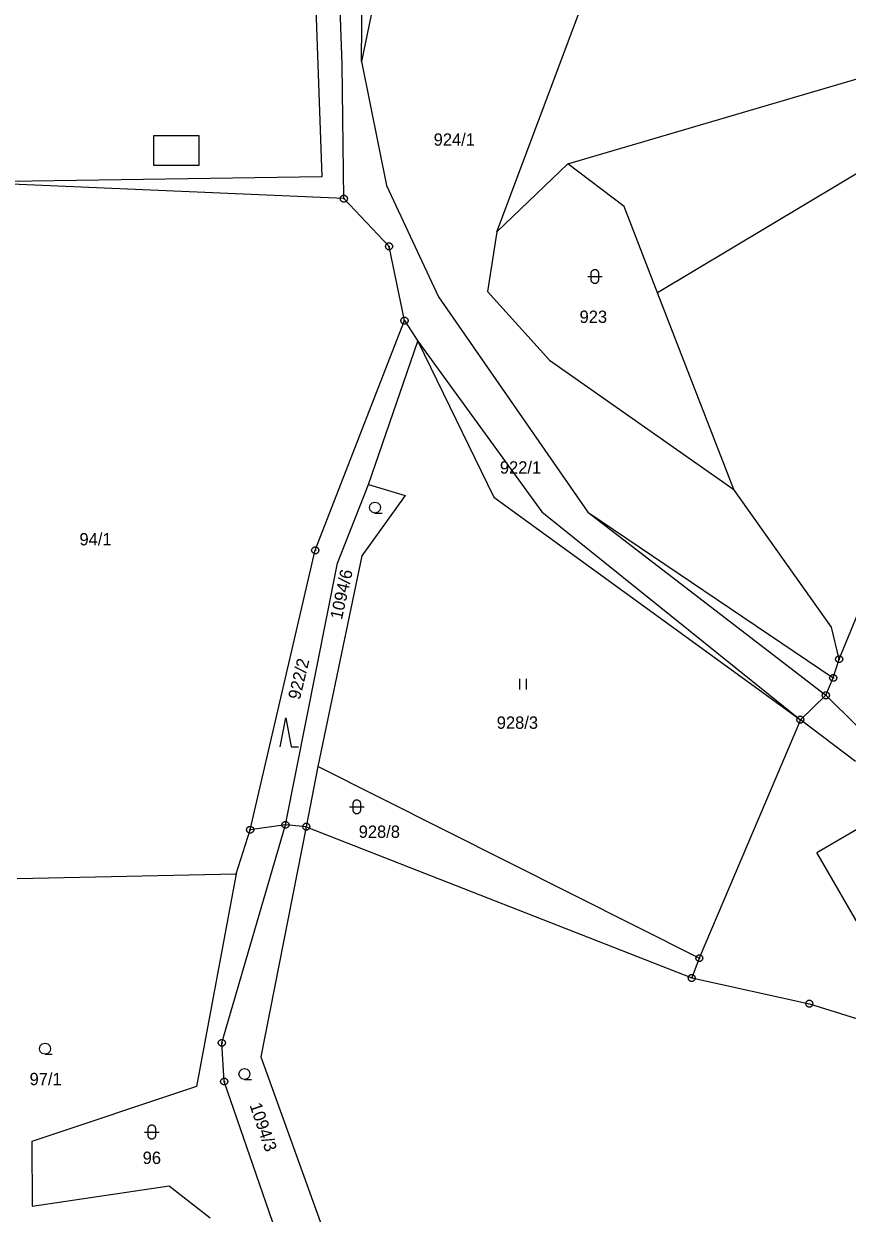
# Model space of a CAD drawing. Extents: x -694465 to -690527, y -983694 to -978978.
# Drawn here: x -691742 to -691628.5, y -981275.8 to -981111.8 of the extents above; entities that cross this region are included whole.
import ezdxf

# ---------------------------------------------------------------- set-up
doc = ezdxf.new("R2010")
doc.units = 0
for name, color, linetype in [('Vrstva 1', 7, 'Continuous'), ('Vrstva 18', 7, 'Continuous'), ('Vrstva 24', 7, 'Continuous'), ('Vrstva 25', 7, 'Continuous')]:
    doc.layers.add(name, color=color, linetype=linetype)

msp = doc.modelspace()

# ---------------------------------------------------------------- linework, layer by layer
at = {"layer": 'Vrstva 1'}
for points in [[(-691695.46, -981117.04), (-691695.21, -981086.15)], [(-691698.15, -981117.44), (-691699.21, -981087.79)], [(-691702.04, -981101.99), (-691700.93, -981132.93)], [(-691692.57, -981103.01), (-691695.46, -981117.04)], [(-691676.8, -981140.51), (-691665.33, -981109.91)], [(-691695.46, -981117.04), (-691692.04, -981134.14)], [(-691697.91, -981135.93), (-691698.15, -981117.44)], [(-691667.02, -981131.12), (-691626.221, -981119.139), (-691613.177, -981119.385)], [(-691724.12, -981131.36), (-691724.12, -981127.219)], [(-691724.12, -981127.219), (-691717.911, -981127.219)], [(-691717.911, -981127.219), (-691717.911, -981131.36)], [(-691717.911, -981131.36), (-691724.12, -981131.36)], [(-691667.02, -981131.12), (-691676.8, -981140.51)], [(-691659.29, -981137.04), (-691667.02, -981131.12)], [(-691614.784, -981133.42), (-691624.252, -981130.713), (-691654.667, -981148.924)], [(-691700.93, -981132.93), (-691750.15, -981133.66)], [(-691697.91, -981135.93), (-691750.15, -981133.66)], [(-691692.04, -981134.14), (-691684.85, -981149.49)], [(-691691.68, -981142.52), (-691697.91, -981135.93)], [(-691654.667, -981148.924), (-691659.29, -981137.04)], [(-691676.8, -981140.51), (-691678.11, -981148.74)], [(-691689.56, -981152.75), (-691691.68, -981142.52)], [(-691684.85, -981149.49), (-691664.26, -981179.15)], [(-691678.11, -981148.74), (-691669.58, -981158.19)], [(-691644.13, -981176.01), (-691654.667, -981148.924)], [(-691701.85, -981184.4), (-691689.56, -981152.75)], [(-691689.56, -981152.75), (-691687.73, -981155.57)], [(-691694.52, -981175.35), (-691687.73, -981155.57)], [(-691687.73, -981155.57), (-691677.25, -981177.08)], [(-691687.73, -981155.57), (-691670.64, -981179.118), (-691634.98, -981207.76)], [(-691669.58, -981158.19), (-691644.13, -981176.01)], [(-691698.8, -981186.2), (-691694.52, -981175.35)], [(-691694.52, -981175.35), (-691689.44, -981176.86)], [(-691630.68, -981194.98), (-691644.13, -981176.01)], [(-691629.64, -981199.41), (-691619.53, -981174.88)], [(-691689.44, -981176.86), (-691695.41, -981185.15)], [(-691677.25, -981177.08), (-691634.98, -981207.76)], [(-691664.26, -981179.15), (-691630.44, -981201.99)], [(-691664.26, -981179.15), (-691631.46, -981204.39)], [(-691710.84, -981222.93), (-691701.85, -981184.4)], [(-691705.95, -981222.25), (-691698.8, -981186.2)], [(-691695.41, -981185.15), (-691701.52, -981214.22)], [(-691629.64, -981199.41), (-691630.68, -981194.98)], [(-691630.44, -981201.99), (-691629.64, -981199.41)], [(-691631.46, -981204.39), (-691630.44, -981201.99)], [(-691631.46, -981204.39), (-691634.98, -981207.76)], [(-691601.92, -981233.58), (-691631.46, -981204.39)], [(-691634.98, -981207.76), (-691648.91, -981240.62)], [(-691627.4, -981213.51), (-691634.98, -981207.76)], [(-691701.52, -981214.22), (-691703.09, -981222.51)], [(-691648.91, -981240.62), (-691701.52, -981214.22)], [(-691714.72, -981252.29), (-691705.95, -981222.25)], [(-691705.95, -981222.25), (-691710.84, -981222.93)], [(-691703.09, -981222.51), (-691705.95, -981222.25)], [(-691712.76, -981229.02), (-691710.84, -981222.93)], [(-691703.09, -981222.51), (-691709.35, -981254.22)], [(-691703.09, -981222.51), (-691649.96, -981243.34)], [(-691619.75, -981229.35), (-691617.61, -981232.92), (-691625.95, -981237.75), (-691632.73, -981226.08), (-691627.18, -981222.84), (-691625.14, -981225.79), (-691624.76, -981225.57), (-691622.43, -981229.61), (-691620.25, -981228.35), (-691619.75, -981229.35)], [(-691742.94, -981229.64), (-691712.76, -981229.02)], [(-691712.76, -981229.02), (-691718.24, -981258.31)], [(-691648.91, -981240.62), (-691649.96, -981243.34)], [(-691649.96, -981243.34), (-691633.74, -981246.9)], [(-691633.74, -981246.9), (-691612.34, -981253.59)], [(-691714.4, -981257.62), (-691714.72, -981252.29)], [(-691709.35, -981254.22), (-691700.77, -981278.05)], [(-691718.24, -981258.31), (-691740.94, -981265.88)], [(-691704.18, -981287.3), (-691714.4, -981257.62)], [(-691740.94, -981265.88), (-691740.88, -981274.8)], [(-691740.88, -981274.8), (-691721.99, -981272.02)], [(-691721.99, -981272.02), (-691716.36, -981276.39)]]:
    msp.add_lwpolyline(points, dxfattribs=at)
at = {"layer": 'Vrstva 24'}
for points in [[(-691697.756, -981135.454), (-691697.506, -981135.636), (-691697.41, -981135.93), (-691697.506, -981136.224), (-691697.756, -981136.406), (-691698.064, -981136.406), (-691698.314, -981136.224), (-691698.41, -981135.93), (-691698.314, -981135.636), (-691698.064, -981135.454)], [(-691691.526, -981142.044), (-691691.276, -981142.226), (-691691.18, -981142.52), (-691691.276, -981142.814), (-691691.526, -981142.996), (-691691.834, -981142.996), (-691692.084, -981142.814), (-691692.18, -981142.52), (-691692.084, -981142.226), (-691691.834, -981142.044)], [(-691689.406, -981152.274), (-691689.156, -981152.456), (-691689.06, -981152.75), (-691689.156, -981153.044), (-691689.406, -981153.226), (-691689.714, -981153.226), (-691689.964, -981153.044), (-691690.06, -981152.75), (-691689.964, -981152.456), (-691689.714, -981152.274)], [(-691701.696, -981183.924), (-691701.446, -981184.106), (-691701.35, -981184.4), (-691701.446, -981184.694), (-691701.696, -981184.876), (-691702.004, -981184.876), (-691702.254, -981184.694), (-691702.35, -981184.4), (-691702.254, -981184.106), (-691702.004, -981183.924)], [(-691629.486, -981198.934), (-691629.236, -981199.116), (-691629.14, -981199.41), (-691629.236, -981199.704), (-691629.486, -981199.886), (-691629.794, -981199.886), (-691630.044, -981199.704), (-691630.14, -981199.41), (-691630.044, -981199.116), (-691629.794, -981198.934)], [(-691630.286, -981201.514), (-691630.036, -981201.696), (-691629.94, -981201.99), (-691630.036, -981202.284), (-691630.286, -981202.466), (-691630.594, -981202.466), (-691630.844, -981202.284), (-691630.94, -981201.99), (-691630.844, -981201.696), (-691630.594, -981201.514)], [(-691631.306, -981203.914), (-691631.056, -981204.096), (-691630.96, -981204.39), (-691631.056, -981204.684), (-691631.306, -981204.866), (-691631.614, -981204.866), (-691631.864, -981204.684), (-691631.96, -981204.39), (-691631.864, -981204.096), (-691631.614, -981203.914)], [(-691634.826, -981207.284), (-691634.576, -981207.466), (-691634.48, -981207.76), (-691634.576, -981208.054), (-691634.826, -981208.236), (-691635.134, -981208.236), (-691635.384, -981208.054), (-691635.48, -981207.76), (-691635.384, -981207.466), (-691635.134, -981207.284)], [(-691705.796, -981221.774), (-691705.546, -981221.956), (-691705.45, -981222.25), (-691705.546, -981222.544), (-691705.796, -981222.726), (-691706.104, -981222.726), (-691706.354, -981222.544), (-691706.45, -981222.25), (-691706.354, -981221.956), (-691706.104, -981221.774)], [(-691702.936, -981222.034), (-691702.686, -981222.216), (-691702.59, -981222.51), (-691702.686, -981222.804), (-691702.936, -981222.986), (-691703.244, -981222.986), (-691703.494, -981222.804), (-691703.59, -981222.51), (-691703.494, -981222.216), (-691703.244, -981222.034)], [(-691710.686, -981222.454), (-691710.436, -981222.636), (-691710.34, -981222.93), (-691710.436, -981223.224), (-691710.686, -981223.406), (-691710.994, -981223.406), (-691711.244, -981223.224), (-691711.34, -981222.93), (-691711.244, -981222.636), (-691710.994, -981222.454)], [(-691648.756, -981240.144), (-691648.506, -981240.326), (-691648.41, -981240.62), (-691648.506, -981240.914), (-691648.756, -981241.096), (-691649.064, -981241.096), (-691649.314, -981240.914), (-691649.41, -981240.62), (-691649.314, -981240.326), (-691649.064, -981240.144)], [(-691649.806, -981242.864), (-691649.556, -981243.046), (-691649.46, -981243.34), (-691649.556, -981243.634), (-691649.806, -981243.816), (-691650.114, -981243.816), (-691650.364, -981243.634), (-691650.46, -981243.34), (-691650.364, -981243.046), (-691650.114, -981242.864)], [(-691633.586, -981246.424), (-691633.336, -981246.606), (-691633.24, -981246.9), (-691633.336, -981247.194), (-691633.586, -981247.376), (-691633.894, -981247.376), (-691634.144, -981247.194), (-691634.24, -981246.9), (-691634.144, -981246.606), (-691633.894, -981246.424)], [(-691714.566, -981251.814), (-691714.316, -981251.996), (-691714.22, -981252.29), (-691714.316, -981252.584), (-691714.566, -981252.766), (-691714.874, -981252.766), (-691715.124, -981252.584), (-691715.22, -981252.29), (-691715.124, -981251.996), (-691714.874, -981251.814)], [(-691714.246, -981257.144), (-691713.996, -981257.326), (-691713.9, -981257.62), (-691713.996, -981257.914), (-691714.246, -981258.096), (-691714.554, -981258.096), (-691714.804, -981257.914), (-691714.9, -981257.62), (-691714.804, -981257.326), (-691714.554, -981257.144)]]:
    msp.add_lwpolyline(points, close=True, dxfattribs=at)
for points in [[(-691698.029, -981135.93), (-691697.79, -981135.93)], [(-691691.799, -981142.52), (-691691.56, -981142.52)], [(-691689.679, -981152.75), (-691689.44, -981152.75)], [(-691701.969, -981184.4), (-691701.73, -981184.4)], [(-691629.759, -981199.41), (-691629.52, -981199.41)], [(-691630.559, -981201.99), (-691630.32, -981201.99)], [(-691631.579, -981204.39), (-691631.34, -981204.39)], [(-691635.099, -981207.76), (-691634.86, -981207.76)], [(-691706.069, -981222.25), (-691705.83, -981222.25)], [(-691710.959, -981222.93), (-691710.72, -981222.93)], [(-691703.209, -981222.51), (-691702.97, -981222.51)], [(-691649.029, -981240.62), (-691648.79, -981240.62)], [(-691650.079, -981243.34), (-691649.84, -981243.34)], [(-691633.859, -981246.9), (-691633.62, -981246.9)], [(-691714.839, -981252.29), (-691714.6, -981252.29)], [(-691714.519, -981257.62), (-691714.28, -981257.62)]]:
    msp.add_lwpolyline(points, dxfattribs=at)
at = {"layer": 'Vrstva 25'}
for points in [[(-691664.3, -981146.67), (-691662.3, -981146.67)], [(-691693.62, -981179.27), (-691693.995, -981179.169), (-691694.269, -981178.895), (-691694.37, -981178.52), (-691694.269, -981178.145), (-691693.995, -981177.871), (-691693.62, -981177.77), (-691693.245, -981177.871), (-691692.971, -981178.145), (-691692.87, -981178.52), (-691692.971, -981178.895), (-691693.245, -981179.169), (-691693.62, -981179.27), (-691692.62, -981179.271)], [(-691673.71, -981202.11), (-691673.71, -981203.61)], [(-691672.71, -981203.61), (-691672.71, -981202.11)], [(-691706.67, -981211.48), (-691705.92, -981207.48), (-691705.17, -981211.48), (-691704.17, -981211.48)], [(-691697.13, -981219.76), (-691695.13, -981219.76)], [(-691739.11, -981253.85), (-691739.485, -981253.749), (-691739.759, -981253.475), (-691739.86, -981253.1), (-691739.759, -981252.725), (-691739.485, -981252.451), (-691739.11, -981252.35), (-691738.735, -981252.451), (-691738.461, -981252.725), (-691738.36, -981253.1), (-691738.461, -981253.475), (-691738.735, -981253.749), (-691739.11, -981253.85), (-691738.11, -981253.851)], [(-691711.62, -981257.34), (-691711.995, -981257.239), (-691712.269, -981256.965), (-691712.37, -981256.59), (-691712.269, -981256.215), (-691711.995, -981255.941), (-691711.62, -981255.84), (-691711.245, -981255.941), (-691710.971, -981256.215), (-691710.87, -981256.59), (-691710.971, -981256.965), (-691711.245, -981257.239), (-691711.62, -981257.34), (-691710.62, -981257.341)], [(-691725.38, -981264.59), (-691723.38, -981264.59)]]:
    msp.add_lwpolyline(points, dxfattribs=at)
for points in [[(-691663.8, -981146.17), (-691663.705, -981145.876), (-691663.455, -981145.694), (-691663.145, -981145.694), (-691662.895, -981145.876), (-691662.8, -981146.17), (-691662.8, -981147.17), (-691662.895, -981147.464), (-691663.145, -981147.646), (-691663.455, -981147.646), (-691663.705, -981147.464), (-691663.8, -981147.17)], [(-691696.63, -981219.26), (-691696.535, -981218.966), (-691696.285, -981218.784), (-691695.975, -981218.784), (-691695.725, -981218.966), (-691695.63, -981219.26), (-691695.63, -981220.26), (-691695.725, -981220.554), (-691695.975, -981220.736), (-691696.285, -981220.736), (-691696.535, -981220.554), (-691696.63, -981220.26)], [(-691724.88, -981264.09), (-691724.785, -981263.796), (-691724.535, -981263.614), (-691724.225, -981263.614), (-691723.975, -981263.796), (-691723.88, -981264.09), (-691723.88, -981265.09), (-691723.975, -981265.384), (-691724.225, -981265.566), (-691724.535, -981265.566), (-691724.785, -981265.384), (-691724.88, -981265.09)]]:
    msp.add_lwpolyline(points, close=True, dxfattribs=at)

# ---------------------------------------------------------------- texts
at = {"layer": 'Vrstva 18'}
for s, p in [('924/1', (-691685.529, -981128.64)), ('923', (-691665.415, -981153.07)), ('922/1', (-691676.402, -981173.84)), ('94/1', (-691734.356, -981183.73)), ('928/3', (-691676.831, -981209.01)), ('928/8', (-691695.864, -981224.04)), ('97/1', (-691741.236, -981258.13)), ('96', (-691725.645, -981268.99))]:
    msp.add_text(s, height=1.7, dxfattribs=at).set_placement(p)
for s, rotation, p in [('1094/6', 77.4066, (-691698.184, -981194.047)), ('922/2', 76.48987, (-691703.974, -981205.083)), ('1094/3', 288.88532, (-691710.939, -981260.871))]:
    msp.add_text(s, height=1.7, rotation=rotation, dxfattribs=at).set_placement(p)

doc.saveas('drawing.dxf')
